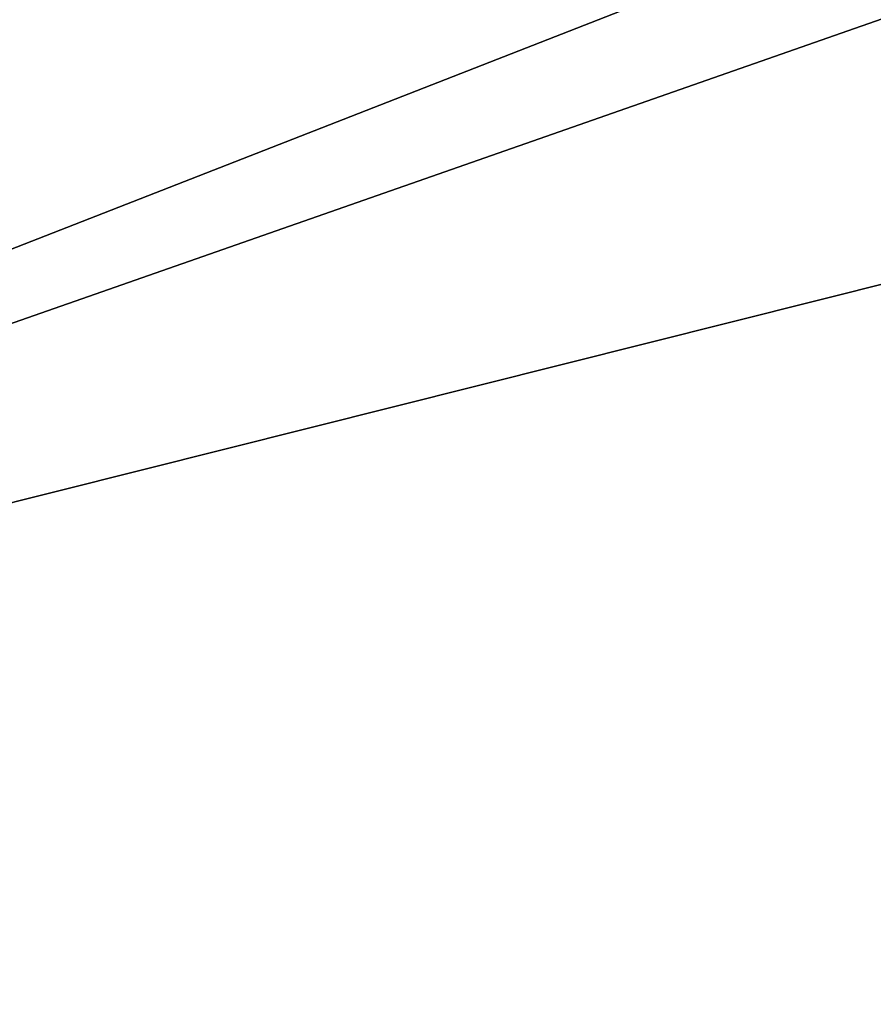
# Model space of a CAD drawing. Extents: x -250 to 250, y -963 to 894.
# Tile 1034 of 1056: x 144.253 to 144.91, y 815.169 to 815.927. Entities that reach past the tile are written whole.
import ezdxf

# ---------------------------------------------------------------- set-up
doc = ezdxf.new("R2010")
doc.units = 0
doc.header["$LTSCALE"] = 65.185185
for name, color, linetype in [('2546', 7, 'CONTINUOUS'), ('2547', 7, 'CONTINUOUS'), ('2549', 7, 'CONTINUOUS'), ('2567', 7, 'CONTINUOUS'), ('3431', 7, 'CONTINUOUS'), ('674', 7, 'CONTINUOUS')]:
    doc.layers.add(name, color=color, linetype=linetype)

msp = doc.modelspace()

# ---------------------------------------------------------------- linework, layer by layer
at = {"layer": '2546', "color": 7, "linetype": 'CONTINUOUS'}
msp.add_3dface([(143.99037, 815.94403, -68.65), (150, 816.35832, -68.65), (143.6654, 813.89771, -68.65), (143.99037, 815.94403, -68.65)], dxfattribs=at)
at = {"layer": '2547', "color": 7, "linetype": 'CONTINUOUS'}
for points in [[(154.48799, 815.82146, -15.65), (150, 817, -15.65), (142.44463, 813.46071, -15.65), (154.48799, 815.82146, -15.65)], [(154.48799, 815.82146, -15.65), (142.44463, 813.46071, -15.65), (150, 814.1, -15.65), (154.48799, 815.82146, -15.65)]]:
    msp.add_3dface(points, dxfattribs=at)
at = {"layer": '2549', "color": 7, "linetype": 'CONTINUOUS'}
for points in [[(150, 818, -16.65), (145.91032, 817.12711, -27.05004), (142.85103, 815.20524, -16.65), (150, 818, -16.65)], [(145.91032, 817.12711, -27.05004), (144.85092, 816.59874, -30.15), (142.85103, 815.20524, -16.65), (145.91032, 817.12711, -27.05004)], [(144.85092, 816.59874, -30.15), (143.93127, 816.02633, -68.55), (142.85103, 815.20524, -16.65), (144.85092, 816.59874, -30.15)]]:
    msp.add_3dface(points, dxfattribs=at)
at = {"layer": '2567', "color": 7, "linetype": 'CONTINUOUS'}
for points in [[(150, 818, -16.65), (142.85103, 815.20524, -16.65), (150, 817.70711, -15.94289), (150, 818, -16.65)], [(142.85103, 815.20524, -16.65), (150, 817, -15.65), (150, 817.70711, -15.94289), (142.85103, 815.20524, -16.65)], [(142.44463, 813.46071, -15.65), (150, 817, -15.65), (142.85103, 815.20524, -16.65), (142.44463, 813.46071, -15.65)]]:
    msp.add_3dface(points, dxfattribs=at)
at = {"layer": '3431', "color": 7, "linetype": 'CONTINUOUS'}
msp.add_3dface([(143.6654, 813.89771, -68.65), (150, 816.35832, -68.65), (144.92357, 811.74372, -68.55), (143.6654, 813.89771, -68.65)], dxfattribs=at)
at = {"layer": '674', "color": 7, "linetype": 'CONTINUOUS'}
for points in [[(210, 814, -11), (-210, 814, -11), (-210, 818.77272, -9.91066), (210, 814, -11)], [(210, 818.77272, -9.91066), (210, 814, -11), (-210, 818.77272, -9.91066), (210, 818.77272, -9.91066)], [(210, 818.77271, 9.91066), (-210, 818.77271, 9.91066), (-210, 814, 11), (210, 818.77271, 9.91066)], [(210, 814, 11), (210, 818.77271, 9.91066), (-210, 814, 11), (210, 814, 11)]]:
    msp.add_3dface(points, dxfattribs=at)

doc.saveas('drawing.dxf')
